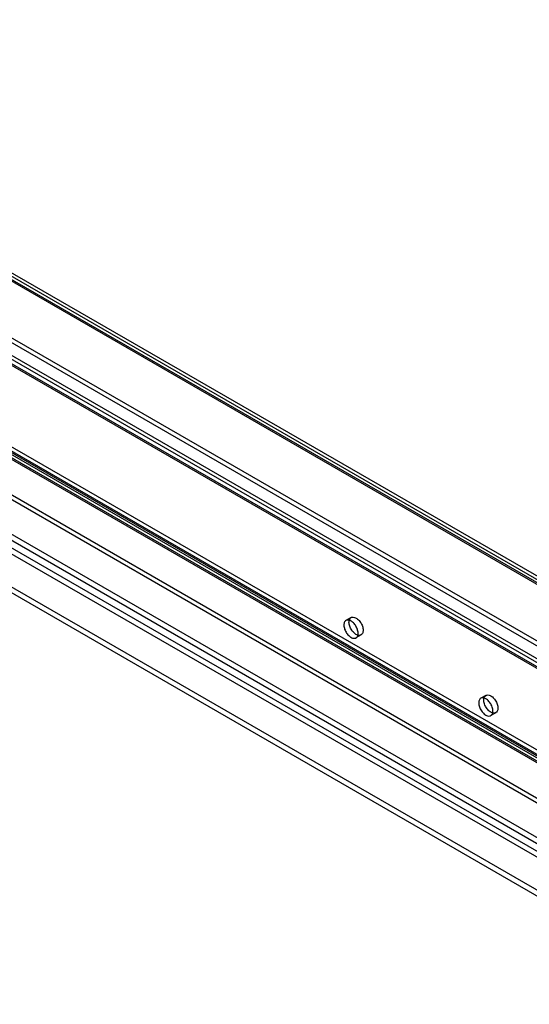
# Model space of a CAD drawing. Header units: millimetres. Extents: x 188 to 1028, y 131 to 1566.
# Tile 325 of 326: x 706 to 813, y 1359 to 1565. Entities that reach past the tile are written whole.
import ezdxf

# ---------------------------------------------------------------- set-up
doc = ezdxf.new("R2010")
doc.units = ezdxf.units.MM
doc.header["$LTSCALE"] = 110.325218
doc.layers.get('0').update_dxf_attribs({"linetype": 'CONTINUOUS'})

msp = doc.modelspace()

# ---------------------------------------------------------------- linework, layer by layer
at = {"color": 7, "linetype": 'CONTINUOUS'}
for p, q in [((1026.86, 1325.13), (611.22, 1565.09)), ((1026.4, 1326.14), (612.32, 1565.2)), ((611.22, 1564.11), (1026.01, 1324.64)), ((1025.8, 1325.1), (611.72, 1564.16)), ((1013.03, 1315.72), (595.13, 1556.99)), ((596.38, 1557.11), (1012.52, 1316.86)), ((595.13, 1555.76), (1011.97, 1315.11)), ((595.63, 1555.81), (1011.77, 1315.56)), ((991.5, 1332.64), (622.67, 1545.58)), ((991.5, 1331.66), (622.67, 1544.6)), ((1013.03, 1278.98), (596.9, 1519.23)), ((1011.27, 1277.14), (595.13, 1517.39)), ((595.84, 1518.61), (1011.97, 1278.36)), ((595.13, 1516.16), (1011.27, 1275.91)), ((591.6, 1511.27), (1000.66, 1275.1)), ((591.6, 1510.04), (1000.66, 1273.87)), ((928.71, 1346.03), (645.87, 1509.33)), ((928.71, 1344.81), (645.87, 1508.1)), ((924.47, 1346.85), (647.14, 1506.96)), ((648.24, 1507.07), (924.01, 1347.85)), ((647.14, 1505.98), (923.62, 1346.36)), ((647.64, 1506.03), (923.41, 1346.82)), ((654.35, 1494.39), (918.81, 1341.7)), ((653.5, 1493.9), (917.96, 1341.21)), ((775.63, 1439.7), (774.57, 1439.09)), ((777.73, 1436.07), (776.67, 1435.45)), ((803.92, 1423.37), (802.86, 1422.76)), ((806.02, 1419.74), (804.96, 1419.12))]:
    msp.add_line(p, q, dxfattribs=at)
for points, knots in [([(777.11, 1436.42), (777.11, 1436.7), (776.98, 1437.3), (776.58, 1438.1), (776.01, 1438.76), (775.37, 1439.16), (774.7, 1439.24), (774.2, 1438.79), (774.14, 1438.36), (774.14, 1438.13)], [0, 0, 0, 0, 0.163547, 0.34085, 0.510006, 0.653077, 0.765519, 0.869345, 1, 1, 1, 1]), ([(775.2, 1438.74), (775.2, 1438.97), (775.26, 1439.4), (775.76, 1439.85), (776.43, 1439.78), (777.07, 1439.37), (777.64, 1438.71), (778.04, 1437.91), (778.17, 1437.31), (778.17, 1437.03)], [0, 0, 0, 0, 0.130655, 0.234481, 0.346923, 0.489994, 0.65915, 0.836453, 1, 1, 1, 1]), ([(778.17, 1437.03), (778.17, 1436.8), (778.11, 1436.37), (777.61, 1435.92), (776.93, 1435.99), (776.3, 1436.4), (775.73, 1437.06), (775.32, 1437.86), (775.2, 1438.46), (775.2, 1438.74)], [0, 0, 0, 0, 0.130655, 0.234481, 0.346923, 0.489994, 0.65915, 0.836453, 1, 1, 1, 1]), ([(774.14, 1438.13), (774.14, 1437.84), (774.26, 1437.25), (774.67, 1436.44), (775.24, 1435.79), (775.87, 1435.38), (776.55, 1435.31), (777.05, 1435.76), (777.11, 1436.19), (777.11, 1436.42)], [0, 0, 0, 0, 0.163547, 0.34085, 0.510006, 0.653077, 0.765519, 0.869345, 1, 1, 1, 1]), ([(805.39, 1420.09), (805.39, 1420.37), (805.27, 1420.97), (804.86, 1421.77), (804.29, 1422.43), (803.66, 1422.84), (802.98, 1422.91), (802.48, 1422.46), (802.42, 1422.03), (802.42, 1421.8)], [0, 0, 0, 0, 0.163547, 0.34085, 0.510006, 0.653077, 0.765519, 0.869345, 1, 1, 1, 1]), ([(803.48, 1422.41), (803.48, 1422.64), (803.54, 1423.07), (804.04, 1423.52), (804.72, 1423.45), (805.35, 1423.04), (805.92, 1422.39), (806.33, 1421.58), (806.45, 1420.98), (806.45, 1420.7)], [0, 0, 0, 0, 0.130655, 0.234481, 0.346923, 0.489994, 0.65915, 0.836453, 1, 1, 1, 1]), ([(806.45, 1420.7), (806.45, 1420.47), (806.39, 1420.04), (805.89, 1419.59), (805.22, 1419.66), (804.58, 1420.07), (804.01, 1420.73), (803.61, 1421.53), (803.48, 1422.13), (803.48, 1422.41)], [0, 0, 0, 0, 0.130655, 0.234481, 0.346923, 0.489994, 0.65915, 0.836453, 1, 1, 1, 1]), ([(802.42, 1421.8), (802.42, 1421.51), (802.54, 1420.92), (802.95, 1420.11), (803.52, 1419.46), (804.15, 1419.05), (804.83, 1418.98), (805.33, 1419.43), (805.39, 1419.86), (805.39, 1420.09)], [0, 0, 0, 0, 0.163547, 0.34085, 0.510006, 0.653077, 0.765519, 0.869345, 1, 1, 1, 1])]:
    msp.add_open_spline(points, degree=3, knots=knots, dxfattribs=at)

doc.saveas('drawing.dxf')
